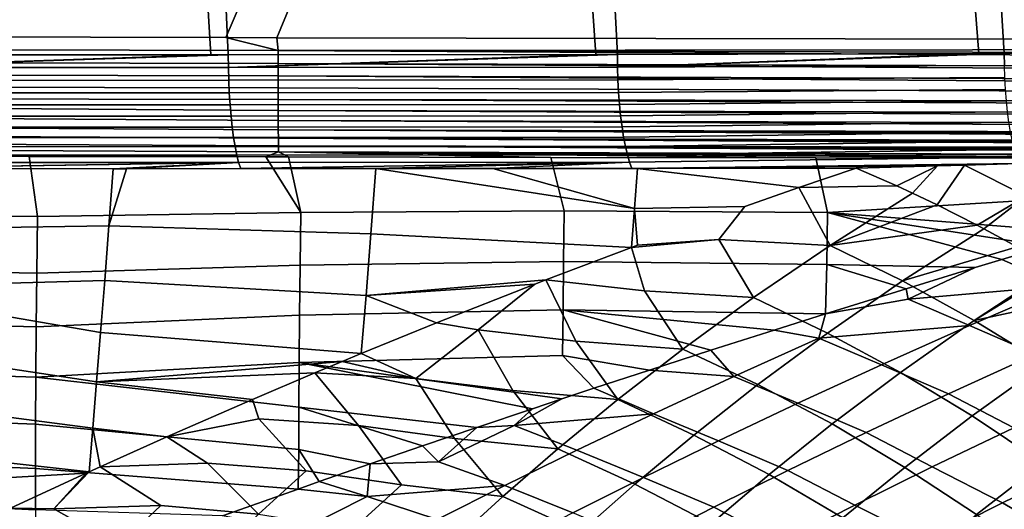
# Model space of a CAD drawing. Header units: metres. Extents: x -109 to 109, y -100 to 58.
# Tile 280 of 642: x -33.74 to -26.76, y -25.4 to -21.93. Entities that reach past the tile are written whole.
import ezdxf

# ---------------------------------------------------------------- set-up
doc = ezdxf.new("R2010")
doc.units = ezdxf.units.M
doc.layers.add('solid_21_062_100_XXX', color=7, linetype='CONTINUOUS')

msp = doc.modelspace()

# ---------------------------------------------------------------- linework, layer by layer
at = {"layer": 'solid_21_062_100_XXX'}
for points in [[(-28.172331, 1.125481, 23.476433), (-26.76173, -22.17318, 23.795977), (-24.243612, -22.165815, 24.419825), (-26.290125, 1.412115, 23.907579)], [(-28.766661, 1.03853, 23.348164), (-26.940786, -22.17363, 23.754232), (-26.76173, -22.17318, 23.795977), (-28.172331, 1.125481, 23.476433)], [(-30.709318, 0.766245, 22.955), (-29.503345, -22.178864, 23.194378), (-26.940786, -22.17363, 23.754232), (-28.766661, 1.03853, 23.348164)], [(-31.248734, 0.693858, 22.852877), (-29.654879, -22.179102, 23.163458), (-29.503345, -22.178864, 23.194378), (-30.709318, 0.766245, 22.955)], [(-33.262619, 0.435981, 22.498434), (-32.260571, -22.181927, 22.669519), (-29.654879, -22.179102, 23.163458), (-31.248734, 0.693858, 22.852877)], [(-33.734978, 0.378308, 22.421394), (-32.383881, -22.181999, 22.647903), (-32.260571, -22.181927, 22.669519), (-33.262619, 0.435981, 22.498434)], [(-35.830486, 0.135363, 22.10734), (-35.031403, -22.182148, 22.221777), (-32.383881, -22.181999, 22.647903), (-33.734978, 0.378308, 22.421394)], [(-23.175426, -0.972689, -20.220478), (-32.278339, -22.059999, -20.12933), (-46.667332, -22.023781, -19.985252), (-44.138027, -0.896292, -20.010578)], [(-23.175426, -0.972689, -20.220478), (-31.916618, -22.060759, -20.132952), (-32.278339, -22.059999, -20.12933)], [(-23.175426, -0.972689, -20.220478), (-17.148014, -22.086779, -20.280832), (-31.916618, -22.060759, -20.132952)], [(-46.667561, -22.117414, -19.980366), (-46.667332, -22.023781, -19.985252), (-32.278339, -22.059999, -20.12933), (-31.9079, -22.151989, -20.128405)], [(-31.9079, -22.151989, -20.128405), (-31.907949, -22.24227, -20.114548), (-46.667694, -22.210032, -19.965765), (-46.667561, -22.117414, -19.980366)], [(-31.9079, -22.151989, -20.128405), (-32.278339, -22.059999, -20.12933), (-31.916618, -22.060759, -20.132952)], [(-31.9079, -22.151989, -20.128405), (-31.916618, -22.060759, -20.132952), (-17.148014, -22.086779, -20.280832), (-17.148073, -22.137331, -20.279409)], [(-35.030758, -22.272858, 22.21723), (-32.383881, -22.181999, 22.647903), (-35.031403, -22.182148, 22.221777)], [(-35.030758, -22.272858, 22.21723), (-32.260571, -22.181927, 22.669519), (-32.383881, -22.181999, 22.647903)], [(-35.030758, -22.272858, 22.21723), (-32.259716, -22.27265, 22.665003), (-32.260571, -22.181927, 22.669519)], [(-32.259716, -22.27265, 22.665003), (-29.654879, -22.179102, 23.163458), (-32.260571, -22.181927, 22.669519)], [(-32.259716, -22.27265, 22.665003), (-29.503345, -22.178864, 23.194378), (-29.654879, -22.179102, 23.163458)], [(-32.259716, -22.27265, 22.665003), (-29.502274, -22.269815, 23.189882), (-29.503345, -22.178864, 23.194378)], [(-31.9079, -22.151989, -20.128405), (-17.148108, -22.237799, -20.268068), (-17.148081, -22.287395, -20.258186), (-31.907949, -22.24227, -20.114548)], [(-31.9079, -22.151989, -20.128405), (-17.148073, -22.137331, -20.279409), (-17.148104, -22.187725, -20.275152)], [(-31.9079, -22.151989, -20.128405), (-17.148104, -22.187725, -20.275152), (-17.148108, -22.237799, -20.268068)], [(-29.502274, -22.269815, 23.189882), (-26.940786, -22.17363, 23.754232), (-29.503345, -22.178864, 23.194378)], [(-29.502274, -22.269815, 23.189882), (-26.76173, -22.17318, 23.795977), (-26.940786, -22.17363, 23.754232)], [(-29.502274, -22.269815, 23.189882), (-26.760599, -22.258701, 23.792057), (-26.76173, -22.17318, 23.795977)], [(-26.760599, -22.258701, 23.792057), (-24.243612, -22.165815, 24.419825), (-26.76173, -22.17318, 23.795977)], [(-31.907949, -22.24227, -20.114548), (-31.907906, -22.330679, -20.091612), (-46.667721, -22.300627, -19.941608), (-46.667694, -22.210032, -19.965765)], [(-31.907949, -22.24227, -20.114548), (-17.148026, -22.336361, -20.245531), (-17.147942, -22.384537, -20.230148), (-31.907906, -22.330679, -20.091612)], [(-31.907949, -22.24227, -20.114548), (-17.148081, -22.287395, -20.258186), (-17.148026, -22.336361, -20.245531)], [(-31.907906, -22.330679, -20.091612), (-31.907766, -22.416309, -20.059834), (-46.667648, -22.388218, -19.908157), (-46.667721, -22.300627, -19.941608)], [(-35.030758, -22.272858, 22.21723), (-35.028805, -22.362635, 22.203671), (-32.25729, -22.362448, 22.651512), (-32.259716, -22.27265, 22.665003)], [(-32.259716, -22.27265, 22.665003), (-32.25729, -22.362448, 22.651512), (-29.499371, -22.359837, 23.176414), (-29.502274, -22.269815, 23.189882)], [(-29.499371, -22.359837, 23.176414), (-26.75762, -22.343451, 23.780245), (-26.760599, -22.258701, 23.792057), (-29.502274, -22.269815, 23.189882)], [(-31.907766, -22.416309, -20.059834), (-31.907534, -22.498278, -20.019541), (-46.667473, -22.471853, -19.865776), (-46.667648, -22.388218, -19.908157)], [(-35.028805, -22.362635, 22.203671), (-35.025539, -22.450575, 22.181229), (-32.253307, -22.450407, 22.629177), (-32.25729, -22.362448, 22.651512)], [(-32.25729, -22.362448, 22.651512), (-32.253307, -22.450407, 22.629177), (-29.494659, -22.448006, 23.154104), (-29.499371, -22.359837, 23.176414)], [(-31.907906, -22.330679, -20.091612), (-17.147829, -22.431772, -20.212082), (-17.14769, -22.477919, -20.191393), (-31.907766, -22.416309, -20.059834)], [(-31.907906, -22.330679, -20.091612), (-17.147942, -22.384537, -20.230148), (-17.147829, -22.431772, -20.212082)], [(-29.494659, -22.448006, 23.154104), (-26.752823, -22.426657, 23.760643), (-26.75762, -22.343451, 23.780245), (-29.499371, -22.359837, 23.176414)], [(-35.025539, -22.450575, 22.181229), (-35.020996, -22.535782, 22.150135), (-32.24781, -22.535631, 22.598223), (-32.253307, -22.450407, 22.629177)], [(-32.253307, -22.450407, 22.629177), (-32.24781, -22.535631, 22.598223), (-29.488188, -22.533419, 23.123177), (-29.494659, -22.448006, 23.154104)], [(-31.907534, -22.498278, -20.019541), (-31.907766, -22.416309, -20.059834), (-17.14769, -22.477919, -20.191393), (-17.147522, -22.522829, -20.168142)], [(-29.488188, -22.533419, 23.123177), (-26.746248, -22.50757, 23.733431), (-26.752823, -22.426657, 23.760643), (-29.494659, -22.448006, 23.154104)], [(-31.906801, -22.6479, -19.915154), (-46.667198, -22.550625, -19.814924), (-46.667473, -22.471853, -19.865776), (-31.907211, -22.575741, -19.971148)], [(-31.907211, -22.575741, -19.971148), (-46.667473, -22.471853, -19.865776), (-31.907534, -22.498278, -20.019541)], [(-35.020996, -22.535782, 22.150135), (-35.015224, -22.617388, 22.110703), (-32.240852, -22.617252, 22.558964), (-32.24781, -22.535631, 22.598223)], [(-32.24781, -22.535631, 22.598223), (-32.240852, -22.617252, 22.558964), (-29.480022, -22.6152, 23.083952), (-29.488188, -22.533419, 23.123177)], [(-31.907534, -22.498278, -20.019541), (-17.147329, -22.566364, -20.142408), (-17.147108, -22.608383, -20.114267), (-31.907211, -22.575741, -19.971148)], [(-31.907534, -22.498278, -20.019541), (-17.147522, -22.522829, -20.168142), (-17.147329, -22.566364, -20.142408)], [(-29.480022, -22.6152, 23.083952), (-26.737957, -22.585457, 23.698854), (-26.746248, -22.50757, 23.733431), (-29.488188, -22.533419, 23.123177)], [(-31.906309, -22.71401, -19.852133), (-46.666828, -22.62368, -19.756153), (-46.667198, -22.550625, -19.814924), (-31.906801, -22.6479, -19.915154)], [(-31.907211, -22.575741, -19.971148), (-17.146862, -22.648758, -20.083813), (-17.146591, -22.687355, -20.051138), (-31.906801, -22.6479, -19.915154)], [(-31.907211, -22.575741, -19.971148), (-17.147108, -22.608383, -20.114267), (-17.146862, -22.648758, -20.083813)], [(-29.470245, -22.692514, 23.036829), (-26.728025, -22.659613, 23.657225), (-26.737957, -22.585457, 23.698854), (-29.480022, -22.6152, 23.083952)], [(-31.905739, -22.773394, -19.782738), (-46.666367, -22.690224, -19.690102), (-46.666828, -22.62368, -19.756153), (-31.906309, -22.71401, -19.852133)], [(-35.015224, -22.617388, 22.110703), (-35.008286, -22.694563, 22.063335), (-32.23251, -22.694437, 22.511803), (-32.240852, -22.617252, 22.558964)], [(-32.240852, -22.617252, 22.558964), (-32.23251, -22.694437, 22.511803), (-29.470245, -22.692514, 23.036829), (-29.480022, -22.6152, 23.083952)], [(-31.906801, -22.6479, -19.915154), (-17.146297, -22.724058, -20.016348), (-17.832073, -22.74579, -19.985825), (-31.906309, -22.71401, -19.852133)], [(-31.906801, -22.6479, -19.915154), (-17.146591, -22.687355, -20.051138), (-17.146297, -22.724058, -20.016348)], [(-29.45896, -22.76457, 22.982292), (-26.716543, -22.729366, 23.608921), (-26.728025, -22.659613, 23.657225), (-29.470245, -22.692514, 23.036829)], [(-31.905096, -22.825439, -19.707684), (-46.665813, -22.749535, -19.617487), (-46.666367, -22.690224, -19.690102), (-31.905739, -22.773394, -19.782738)], [(-35.008286, -22.694563, 22.063335), (-35.00024, -22.76652, 22.008514), (-32.222862, -22.766403, 22.457218), (-32.23251, -22.694437, 22.511803)], [(-32.23251, -22.694437, 22.511803), (-32.222862, -22.766403, 22.457218), (-29.45896, -22.76457, 22.982292), (-29.470245, -22.692514, 23.036829)], [(-31.906309, -22.71401, -19.852133), (-19.218939, -22.788006, -19.920353), (-19.78393, -22.804464, -19.892181), (-31.905739, -22.773394, -19.782738)], [(-31.906309, -22.71401, -19.852133), (-19.150888, -22.785994, -19.923687), (-19.218939, -22.788006, -19.920353)], [(-31.906309, -22.71401, -19.852133), (-18.500269, -22.766436, -19.95492), (-19.150888, -22.785994, -19.923687)], [(-31.906309, -22.71401, -19.852133), (-18.183519, -22.756718, -19.969715), (-18.500269, -22.766436, -19.95492)], [(-31.906309, -22.71401, -19.852133), (-17.832073, -22.74579, -19.985825), (-18.183519, -22.756718, -19.969715)], [(-29.446276, -22.830629, 22.920898), (-26.703611, -22.794085, 23.55438), (-26.716543, -22.729366, 23.608921), (-29.45896, -22.76457, 22.982292)], [(-31.904387, -22.869608, -19.627739), (-46.665184, -22.800968, -19.539095), (-46.665813, -22.749535, -19.617487), (-31.905096, -22.825439, -19.707684)], [(-46.665184, -22.800968, -19.539095), (-31.904387, -22.869608, -19.627739), (-31.994329, -22.90509, -19.543228), (-46.664478, -22.843967, -19.455778)], [(-35.00024, -22.76652, 22.008514), (-34.99118, -22.832527, 21.9468), (-32.212013, -22.832415, 22.395765), (-32.222862, -22.766403, 22.457218)], [(-32.222862, -22.766403, 22.457218), (-32.212013, -22.832415, 22.395765), (-29.446276, -22.830629, 22.920898), (-29.45896, -22.76457, 22.982292)], [(-31.905739, -22.773394, -19.782738), (-20.992117, -22.838032, -19.828852), (-21.277016, -22.845598, -19.813272), (-31.905096, -22.825439, -19.707684)], [(-31.905739, -22.773394, -19.782738), (-20.397457, -22.8218, -19.860561), (-20.992117, -22.838032, -19.828852)], [(-31.905739, -22.773394, -19.782738), (-20.251099, -22.817717, -19.868204), (-20.397457, -22.8218, -19.860561)], [(-31.905739, -22.773394, -19.782738), (-19.78393, -22.804464, -19.892181), (-20.251099, -22.817717, -19.868204)], [(-29.432329, -22.890013, 22.853277), (-26.68935, -22.853186, 23.494093), (-26.703611, -22.794085, 23.55438), (-29.446276, -22.830629, 22.920898)], [(-46.664478, -22.843967, -19.455778), (-33.670349, -22.902489, -19.523769), (-35.485447, -22.899555, -19.502539)], [(-46.664478, -22.843967, -19.455778), (-31.994329, -22.90509, -19.543228), (-33.670349, -22.902489, -19.523769)], [(-34.99118, -22.832527, 21.9468), (-34.981194, -22.891911, 21.878819), (-32.200066, -22.891798, 22.328074), (-32.212013, -22.832415, 22.395765)], [(-32.212013, -22.832415, 22.395765), (-32.200066, -22.891798, 22.328074), (-29.432329, -22.890013, 22.853277), (-29.446276, -22.830629, 22.920898)], [(-31.904387, -22.869608, -19.627739), (-31.833559, -22.905334, -19.545088), (-31.994329, -22.90509, -19.543228)], [(-31.905096, -22.825439, -19.707684), (-22.698406, -22.881094, -19.731613), (-23.302431, -22.894894, -19.694843), (-31.904387, -22.869608, -19.627739)], [(-31.905096, -22.825439, -19.707684), (-22.294361, -22.871412, -19.755508), (-22.698406, -22.881094, -19.731613)], [(-31.905096, -22.825439, -19.707684), (-21.857203, -22.860561, -19.780745), (-22.294361, -22.871412, -19.755508)], [(-31.905096, -22.825439, -19.707684), (-21.277016, -22.845598, -19.813272), (-21.857203, -22.860561, -19.780745)], [(-31.904387, -22.869608, -19.627739), (-29.975281, -22.908089, -19.566509), (-31.833559, -22.905334, -19.545088)], [(-31.904387, -22.869608, -19.627739), (-28.096441, -22.910742, -19.588049), (-29.975281, -22.908089, -19.566509)], [(-31.904387, -22.869608, -19.627739), (-26.197021, -22.91329, -19.609726), (-28.096441, -22.910742, -19.588049)], [(-31.904387, -22.869608, -19.627739), (-24.29822, -22.915699, -19.631321), (-26.197021, -22.91329, -19.609726)], [(-31.904387, -22.869608, -19.627739), (-23.512255, -22.899487, -19.681768), (-24.29822, -22.915699, -19.631321)], [(-31.904387, -22.869608, -19.627739), (-23.302431, -22.894894, -19.694843), (-23.512255, -22.899487, -19.681768)], [(-29.417259, -22.942116, 22.780121), (-26.673887, -22.906132, 23.42861), (-26.68935, -22.853186, 23.494093), (-29.432329, -22.890013, 22.853277)], [(-33.670349, -22.902489, -19.523769), (-33.61314, -23.327654, -18.332485), (-35.478565, -23.307247, -18.34693), (-35.485447, -22.899555, -19.502539)], [(-34.981194, -22.891911, 21.878819), (-34.970383, -22.944069, 21.805262), (-32.187149, -22.943951, 22.254829), (-32.200066, -22.891798, 22.328074)], [(-34.970383, -22.944069, 21.805262), (-34.958271, -22.988186, 21.727057), (-32.187149, -22.943951, 22.254829)], [(-32.187149, -22.943951, 22.254829), (-34.958271, -22.988186, 21.727057), (-34.941277, -22.988192, 21.729567)], [(-32.187149, -22.943951, 22.254829), (-34.941277, -22.988192, 21.729567), (-33.075603, -22.988316, 22.022635)], [(-31.994329, -22.90509, -19.543228), (-31.746922, -23.299206, -18.45619), (-33.61314, -23.327654, -18.332485), (-33.670349, -22.902489, -19.523769)], [(-32.187149, -22.943951, 22.254829), (-33.075603, -22.988316, 22.022635), (-32.980724, -22.9883, 22.038465)], [(-32.187149, -22.943951, 22.254829), (-32.980724, -22.9883, 22.038465), (-32.172501, -22.988085, 22.176996)], [(-32.200066, -22.891798, 22.328074), (-32.187149, -22.943951, 22.254829), (-29.417259, -22.942116, 22.780121), (-29.432329, -22.890013, 22.853277)], [(-32.187149, -22.943951, 22.254829), (-32.172501, -22.988085, 22.176996), (-29.417259, -22.942116, 22.780121)], [(-29.417259, -22.942116, 22.780121), (-32.172501, -22.988085, 22.176996), (-31.214167, -22.987614, 22.349827)], [(-31.994329, -22.90509, -19.543228), (-31.833559, -22.905334, -19.545088), (-31.746922, -23.299206, -18.45619)], [(-29.975281, -22.908089, -19.566509), (-29.88072, -23.286615, -18.532055), (-31.746922, -23.299206, -18.45619), (-31.833559, -22.905334, -19.545088)], [(-29.417259, -22.942116, 22.780121), (-31.214167, -22.987614, 22.349827), (-30.385023, -22.987003, 22.506935)], [(-29.417259, -22.942116, 22.780121), (-30.385023, -22.987003, 22.506935), (-29.40036, -22.986044, 22.702681)], [(-28.096441, -22.910742, -19.588049), (-28.01461, -23.298765, -18.53738), (-29.88072, -23.286615, -18.532055), (-29.975281, -22.908089, -19.566509)], [(-26.673887, -22.906132, 23.42861), (-29.417259, -22.942116, 22.780121), (-29.40036, -22.986044, 22.702681), (-26.658035, -22.952049, 23.359064)], [(-27.042606, -22.963114, 23.251417), (-26.658035, -22.952049, 23.359064), (-29.40036, -22.986044, 22.702681)], [(-26.197021, -22.91329, -19.609726), (-26.146921, -23.185081, -18.885069), (-28.01461, -23.298765, -18.53738), (-28.096441, -22.910742, -19.588049)], [(-26.606319, -23.183985, 22.964493), (-26.658035, -22.952049, 23.359064), (-27.042606, -22.963114, 23.251417)], [(-34.974796, -23.420847, 20.815954), (-33.106506, -23.394213, 21.165054), (-33.075603, -22.988316, 22.022635), (-34.941277, -22.988192, 21.729567)], [(-32.980724, -22.9883, 22.038465), (-33.106506, -23.394213, 21.165054), (-31.249765, -23.448931, 21.365574), (-31.214167, -22.987614, 22.349827)], [(-32.980724, -22.9883, 22.038465), (-33.075603, -22.988316, 22.022635), (-33.106506, -23.394213, 21.165054)], [(-32.172501, -22.988085, 22.176996), (-32.980724, -22.9883, 22.038465), (-31.214167, -22.987614, 22.349827)], [(-31.214167, -22.987614, 22.349827), (-31.249765, -23.448931, 21.365574), (-29.402939, -23.547087, 21.494829), (-29.381674, -23.271156, 22.104404)], [(-30.385023, -22.987003, 22.506935), (-31.214167, -22.987614, 22.349827), (-29.381674, -23.271156, 22.104404)], [(-30.385023, -22.987003, 22.506935), (-29.381674, -23.271156, 22.104404), (-29.359812, -22.986, 22.710955)], [(-29.40036, -22.986044, 22.702681), (-30.385023, -22.987003, 22.506935), (-29.359812, -22.986, 22.710955)], [(-27.234201, -22.968536, 23.198149), (-27.042606, -22.963114, 23.251417), (-29.40036, -22.986044, 22.702681)], [(-27.234201, -22.968536, 23.198149), (-29.40036, -22.986044, 22.702681), (-29.359812, -22.986, 22.710955)], [(-29.359812, -22.986, 22.710955), (-29.381674, -23.271156, 22.104404), (-28.600676, -23.256622, 22.293566), (-28.216505, -23.122385, 22.661079)], [(-27.234201, -22.968536, 23.198149), (-29.359812, -22.986, 22.710955), (-27.810814, -22.983971, 23.039841)], [(-29.359812, -22.986, 22.710955), (-28.216505, -23.122385, 22.661079), (-27.810814, -22.983971, 23.039841)], [(-27.523266, -23.109974, 22.851355), (-27.810814, -22.983971, 23.039841), (-28.216505, -23.122385, 22.661079)], [(-27.523266, -23.109974, 22.851355), (-27.234201, -22.968536, 23.198149), (-27.810814, -22.983971, 23.039841)], [(-27.523266, -23.109974, 22.851355), (-27.410757, -23.16189, 22.778742), (-27.234201, -22.968536, 23.198149)], [(-27.237366, -23.244934, 22.668026), (-27.042606, -22.963114, 23.251417), (-27.234201, -22.968536, 23.198149), (-27.410757, -23.16189, 22.778742)], [(-27.237366, -23.244934, 22.668026), (-26.952938, -23.389196, 22.489561), (-26.606319, -23.183985, 22.964493), (-27.042606, -22.963114, 23.251417)], [(-27.99551, -23.532803, 21.880569), (-28.216505, -23.122385, 22.661079), (-28.600676, -23.256622, 22.293566), (-28.784527, -23.489159, 21.755594)], [(-27.99551, -23.532803, 21.880569), (-27.410757, -23.16189, 22.778742), (-27.523266, -23.109974, 22.851355), (-28.216505, -23.122385, 22.661079)], [(-27.99551, -23.532803, 21.880569), (-27.237366, -23.244934, 22.668026), (-27.410757, -23.16189, 22.778742)], [(-26.146921, -23.185081, -18.885069), (-26.15597, -23.446262, -18.167559), (-28.01461, -23.298765, -18.53738)], [(-26.952938, -23.389196, 22.489561), (-26.907377, -23.413242, 22.461342), (-26.606319, -23.183985, 22.964493)], [(-26.907377, -23.413242, 22.461342), (-26.670218, -23.542643, 22.316109), (-26.171431, -23.426727, 22.690964), (-26.606319, -23.183985, 22.964493)], [(-31.746922, -23.299206, -18.45619), (-31.751322, -23.672276, -17.37792), (-33.617851, -23.728912, -17.152699), (-33.61314, -23.327654, -18.332485)], [(-29.88072, -23.286615, -18.532055), (-29.88485, -23.645903, -17.507565), (-31.751322, -23.672276, -17.37792), (-31.746922, -23.299206, -18.45619)], [(-28.018585, -23.666946, -17.496449), (-29.88485, -23.645903, -17.507565), (-29.88072, -23.286615, -18.532055), (-28.01461, -23.298765, -18.53738)], [(-29.381674, -23.271156, 22.104404), (-29.402939, -23.547087, 21.494829), (-29.359922, -23.531158, 21.53883)], [(-28.784527, -23.489159, 21.755594), (-28.600676, -23.256622, 22.293566), (-29.381674, -23.271156, 22.104404), (-29.359922, -23.531158, 21.53883)], [(-26.96817, -23.689096, -17.46007), (-28.018585, -23.666946, -17.496449), (-28.01461, -23.298765, -18.53738), (-26.778349, -23.631739, -17.629492)], [(-26.464437, -23.537724, -17.904062), (-26.778349, -23.631739, -17.629492), (-28.01461, -23.298765, -18.53738)], [(-26.15597, -23.446262, -18.167559), (-26.464437, -23.537724, -17.904062), (-28.01461, -23.298765, -18.53738)], [(-27.99551, -23.532803, 21.880569), (-26.952938, -23.389196, 22.489561), (-27.237366, -23.244934, 22.668026)], [(-33.617851, -23.728912, -17.152699), (-35.48312, -23.693375, -17.200888), (-35.478565, -23.307247, -18.34693), (-33.61314, -23.327654, -18.332485)], [(-35.006618, -23.831631, 19.892981), (-33.136368, -23.781229, 20.299374), (-33.106506, -23.394213, 21.165054), (-34.974796, -23.420847, 20.815954)], [(-33.106506, -23.394213, 21.165054), (-33.136368, -23.781229, 20.299374), (-31.28319, -23.886042, 20.371269), (-31.249765, -23.448931, 21.365574)], [(-27.481819, -23.783783, 21.579832), (-26.907377, -23.413242, 22.461342), (-26.952938, -23.389196, 22.489561), (-27.99551, -23.532803, 21.880569)], [(-27.481819, -23.783783, 21.579832), (-26.670218, -23.542643, 22.316109), (-26.907377, -23.413242, 22.461342)], [(-31.249765, -23.448931, 21.365574), (-31.28319, -23.886042, 20.371269), (-30.010155, -23.776342, 20.857796), (-29.402939, -23.547087, 21.494829)], [(-28.784527, -23.489159, 21.755594), (-29.359922, -23.531158, 21.53883), (-29.402939, -23.547087, 21.494829)], [(-28.537449, -23.901918, 20.981346), (-28.784527, -23.489159, 21.755594), (-29.402939, -23.547087, 21.494829), (-29.310673, -23.85269, 20.849096)], [(-28.784527, -23.489159, 21.755594), (-28.537449, -23.901918, 20.981346), (-27.99551, -23.532803, 21.880569)], [(-29.310673, -23.85269, 20.849096), (-29.402939, -23.547087, 21.494829), (-30.010155, -23.776342, 20.857796)], [(-28.014313, -24.152712, 20.697191), (-27.481819, -23.783783, 21.579832), (-27.99551, -23.532803, 21.880569), (-28.537449, -23.901918, 20.981346)], [(-26.973988, -24.063349, 21.294764), (-26.409458, -23.693222, 22.159676), (-26.670218, -23.542643, 22.316109), (-27.481819, -23.783783, 21.579832)], [(-26.354364, -23.817213, -17.161264), (-26.778349, -23.631739, -17.629492), (-26.464437, -23.537724, -17.904062)], [(-29.88485, -23.645903, -17.507565), (-29.888268, -23.987743, -16.490078), (-31.7549, -24.026264, -16.307476), (-31.751322, -23.672276, -17.37792)], [(-28.028517, -24.016054, -16.464939), (-29.888268, -23.987743, -16.490078), (-29.88485, -23.645903, -17.507565), (-28.018585, -23.666946, -17.496449)], [(-26.354364, -23.817213, -17.161264), (-27.441666, -23.91217, -16.798216), (-26.96817, -23.689096, -17.46007), (-26.778349, -23.631739, -17.629492)], [(-33.621555, -24.107626, -15.982264), (-35.486713, -24.058487, -16.063683), (-35.48312, -23.693375, -17.200888), (-33.617851, -23.728912, -17.152699)], [(-31.751322, -23.672276, -17.37792), (-31.7549, -24.026264, -16.307476), (-33.621555, -24.107626, -15.982264), (-33.617851, -23.728912, -17.152699)], [(-27.457241, -23.838543, -17.011593), (-28.028517, -24.016054, -16.464939), (-28.018585, -23.666946, -17.496449)], [(-26.96817, -23.689096, -17.46007), (-27.457241, -23.838543, -17.011593), (-28.018585, -23.666946, -17.496449)], [(-27.441666, -23.91217, -16.798216), (-27.457241, -23.838543, -17.011593), (-26.96817, -23.689096, -17.46007)], [(-26.973988, -24.063349, 21.294764), (-26.389446, -23.705141, 22.147814), (-26.409458, -23.693222, 22.159676)], [(-26.973988, -24.063349, 21.294764), (-26.110859, -23.876556, 21.984819), (-26.389446, -23.705141, 22.147814)], [(-35.006618, -23.831631, 19.892981), (-33.165295, -24.149143, 19.426001), (-33.136368, -23.781229, 20.299374)], [(-33.136368, -23.781229, 20.299374), (-33.165295, -24.149143, 19.426001), (-31.317938, -24.297644, 19.369366), (-31.28319, -23.886042, 20.371269)], [(-31.28319, -23.886042, 20.371269), (-30.088293, -23.806433, 20.773563), (-30.010155, -23.776342, 20.857796)], [(-29.796881, -24.210478, 19.942678), (-30.010155, -23.776342, 20.857796), (-30.088293, -23.806433, 20.773563), (-30.489494, -24.129353, 19.941576)], [(-29.038464, -24.266518, 20.081881), (-29.310673, -23.85269, 20.849096), (-30.010155, -23.776342, 20.857796), (-29.796881, -24.210478, 19.942678)], [(-27.49748, -24.432072, 20.428572), (-26.973988, -24.063349, 21.294764), (-27.481819, -23.783783, 21.579832), (-28.014313, -24.152712, 20.697191)], [(-35.006618, -23.831631, 19.892981), (-35.037388, -24.220268, 18.961063), (-33.193298, -24.497725, 18.545374), (-33.165295, -24.149143, 19.426001)], [(-31.28319, -23.886042, 20.371269), (-30.786045, -24.081076, 19.996075), (-30.088293, -23.806433, 20.773563)], [(-30.489494, -24.129353, 19.941576), (-30.088293, -23.806433, 20.773563), (-30.786045, -24.081076, 19.996075)], [(-29.310673, -23.85269, 20.849096), (-29.038464, -24.266518, 20.081881), (-28.537449, -23.901918, 20.981346)], [(-27.441666, -23.91217, -16.798216), (-28.028517, -24.016054, -16.464939), (-27.457241, -23.838543, -17.011593)], [(-27.441666, -23.91217, -16.798216), (-26.354364, -23.817213, -17.161264), (-27.008373, -24.099602, -16.337194)], [(-26.354364, -23.817213, -17.161264), (-25.895338, -24.018402, -16.749819), (-26.541262, -24.302799, -15.934392), (-27.008373, -24.099602, -16.337194)], [(-31.28319, -23.886042, 20.371269), (-31.317938, -24.297644, 19.369366), (-30.786045, -24.081076, 19.996075)], [(-28.506706, -24.517309, 19.814207), (-28.014313, -24.152712, 20.697191), (-28.537449, -23.901918, 20.981346), (-29.038464, -24.266518, 20.081881)], [(-27.008373, -24.099602, -16.337194), (-28.074663, -24.188345, -15.952262), (-28.028517, -24.016054, -16.464939), (-27.441666, -23.91217, -16.798216)], [(-26.473351, -24.370764, 21.026115), (-25.91831, -24.001091, 21.874538), (-26.110859, -23.876556, 21.984819), (-26.973988, -24.063349, 21.294764)], [(-29.888268, -23.987743, -16.490078), (-29.890976, -24.312422, -15.479167), (-31.757658, -24.36149, -15.244411), (-31.7549, -24.026264, -16.307476)], [(-29.274763, -24.414604, -15.176328), (-29.890976, -24.312422, -15.479167), (-29.888268, -23.987743, -16.490078), (-28.840715, -24.274025, -15.641171)], [(-28.393198, -24.1311, -16.102047), (-28.840715, -24.274025, -15.641171), (-29.888268, -23.987743, -16.490078)], [(-28.028517, -24.016054, -16.464939), (-28.393198, -24.1311, -16.102047), (-29.888268, -23.987743, -16.490078)], [(-33.624249, -24.464195, -14.820666), (-35.489346, -24.402931, -14.934907), (-35.486713, -24.058487, -16.063683), (-33.621555, -24.107626, -15.982264)], [(-31.7549, -24.026264, -16.307476), (-31.757658, -24.36149, -15.244411), (-33.624249, -24.464195, -14.820666), (-33.621555, -24.107626, -15.982264)], [(-28.074663, -24.188345, -15.952262), (-28.393198, -24.1311, -16.102047), (-28.028517, -24.016054, -16.464939)], [(-26.988312, -24.739258, 20.176193), (-26.473351, -24.370764, 21.026115), (-26.973988, -24.063349, 21.294764), (-27.49748, -24.432072, 20.428572)], [(-30.931139, -24.473515, 19.025991), (-30.489494, -24.129353, 19.941576), (-30.786045, -24.081076, 19.996075), (-31.317938, -24.297644, 19.369366)], [(-30.489494, -24.129353, 19.941576), (-30.931139, -24.473515, 19.025991), (-30.244968, -24.560255, 19.036865)], [(-30.489494, -24.129353, 19.941576), (-30.244968, -24.560255, 19.036865), (-29.500441, -24.624138, 19.182751), (-29.796881, -24.210478, 19.942678)], [(-28.074663, -24.188345, -15.952262), (-28.676813, -24.459257, -15.093092), (-28.840715, -24.274025, -15.641171), (-28.393198, -24.1311, -16.102047)], [(-28.074663, -24.188345, -15.952262), (-27.008373, -24.099602, -16.337194), (-27.631479, -24.37747, -15.499092)], [(-27.008373, -24.099602, -16.337194), (-26.541262, -24.302799, -15.934392), (-27.156397, -24.582628, -15.105036), (-27.631479, -24.37747, -15.499092)], [(-33.165295, -24.149143, 19.426001), (-33.193298, -24.497725, 18.545374), (-31.453299, -24.353758, 19.204605), (-31.317938, -24.297644, 19.369366)], [(-29.796881, -24.210478, 19.942678), (-29.500441, -24.624138, 19.182751), (-29.038464, -24.266518, 20.081881)], [(-28.074663, -24.188345, -15.952262), (-27.631479, -24.37747, -15.499092), (-28.223835, -24.64995, -14.647958), (-28.676813, -24.459257, -15.093092)], [(-27.981733, -24.796665, 19.561865), (-27.49748, -24.432072, 20.428572), (-28.014313, -24.152712, 20.697191), (-28.506706, -24.517309, 19.814207)], [(-35.037388, -24.220268, 18.961063), (-35.067104, -24.586483, 18.020708), (-33.220375, -24.826754, 17.657927), (-33.193298, -24.497725, 18.545374)], [(-28.960836, -24.875105, 18.931444), (-28.506706, -24.517309, 19.814207), (-29.038464, -24.266518, 20.081881), (-29.500441, -24.624138, 19.182751)], [(-28.676813, -24.459257, -15.093092), (-29.274763, -24.414604, -15.176328), (-28.840715, -24.274025, -15.641171)], [(-29.669632, -24.544071, -14.737399), (-29.897766, -24.619604, -14.476249), (-31.757658, -24.36149, -15.244411), (-29.890976, -24.312422, -15.479167)], [(-30.931139, -24.473515, 19.025991), (-31.317938, -24.297644, 19.369366), (-31.453299, -24.353758, 19.204605)], [(-29.274763, -24.414604, -15.176328), (-29.669632, -24.544071, -14.737399), (-29.890976, -24.312422, -15.479167)], [(-26.541262, -24.302799, -15.934392), (-26.085222, -24.540211, -15.534225), (-26.694309, -24.822905, -14.710661), (-27.156397, -24.582628, -15.105036)], [(-33.625931, -24.799023, -13.667394), (-35.491016, -24.72706, -13.814157), (-35.489346, -24.402931, -14.934907), (-33.624249, -24.464195, -14.820666)], [(-31.757658, -24.36149, -15.244411), (-31.759594, -24.678268, -14.188276), (-33.624249, -24.464195, -14.820666)], [(-33.193298, -24.497725, 18.545374), (-31.645979, -24.434334, 18.966101), (-31.453299, -24.353758, 19.204605)], [(-30.500269, -24.821543, -13.758309), (-31.759594, -24.678268, -14.188276), (-31.757658, -24.36149, -15.244411), (-30.104263, -24.688423, -14.234894)], [(-29.897766, -24.619604, -14.476249), (-30.104263, -24.688423, -14.234894), (-31.757658, -24.36149, -15.244411)], [(-30.931139, -24.473515, 19.025991), (-31.453299, -24.353758, 19.204605), (-31.645979, -24.434334, 18.966101)], [(-28.676813, -24.459257, -15.093092), (-29.248295, -24.724043, -14.22165), (-29.669632, -24.544071, -14.737399), (-29.274763, -24.414604, -15.176328)], [(-27.631479, -24.37747, -15.499092), (-27.156397, -24.582628, -15.105036), (-27.740896, -24.856997, -14.262747), (-28.223835, -24.64995, -14.647958)], [(-26.488142, -25.073467, 19.94072), (-25.981226, -24.705221, 20.774591), (-26.473351, -24.370764, 21.026115), (-26.988312, -24.739258, 20.176193)], [(-31.760708, -24.976921, -13.138626), (-33.625931, -24.799023, -13.667394), (-33.624249, -24.464195, -14.820666), (-31.759594, -24.678268, -14.188276)], [(-33.193298, -24.497725, 18.545374), (-32.089951, -24.623119, 18.397459), (-31.645979, -24.434334, 18.966101)], [(-31.336784, -24.807045, 18.111519), (-31.645979, -24.434334, 18.966101), (-32.089951, -24.623119, 18.397459), (-32.043633, -24.761282, 18.041487)], [(-30.656666, -24.899958, 18.132084), (-30.931139, -24.473515, 19.025991), (-31.645979, -24.434334, 18.966101), (-31.336784, -24.807045, 18.111519)], [(-30.931139, -24.473515, 19.025991), (-30.656666, -24.899958, 18.132084), (-29.925167, -24.972548, 18.284437), (-30.244968, -24.560255, 19.036865)], [(-28.676813, -24.459257, -15.093092), (-28.223835, -24.64995, -14.647958), (-28.785629, -24.916161, -13.784734), (-29.248295, -24.724043, -14.22165)], [(-27.464926, -25.103851, 19.325516), (-26.988312, -24.739258, 20.176193), (-27.49748, -24.432072, 20.428572), (-27.981733, -24.796665, 19.561865)], [(-33.193298, -24.497725, 18.545374), (-33.220375, -24.826754, 17.657927), (-32.694889, -24.887417, 17.57411), (-32.089951, -24.623119, 18.397459)], [(-30.244968, -24.560255, 19.036865), (-29.925167, -24.972548, 18.284437), (-29.500441, -24.624138, 19.182751)], [(-29.248295, -24.724043, -14.22165), (-30.235645, -24.807741, -13.823866), (-29.897766, -24.619604, -14.476249), (-29.669632, -24.544071, -14.737399)], [(-28.428532, -25.154657, 18.695192), (-27.981733, -24.796665, 19.561865), (-28.506706, -24.517309, 19.814207), (-28.960836, -24.875105, 18.931444)], [(-35.067104, -24.586483, 18.020708), (-35.095764, -24.929998, 17.072424), (-33.247097, -25.135847, 16.764456), (-33.220375, -24.826754, 17.657927)], [(-32.043633, -24.761282, 18.041487), (-32.089951, -24.623119, 18.397459), (-32.694889, -24.887417, 17.57411)], [(-30.235645, -24.807741, -13.823866), (-30.104263, -24.688423, -14.234894), (-29.897766, -24.619604, -14.476249)], [(-29.37845, -25.223856, 18.04937), (-28.960836, -24.875105, 18.931444), (-29.500441, -24.624138, 19.182751), (-29.925167, -24.972548, 18.284437)], [(-27.156397, -24.582628, -15.105036), (-26.694309, -24.822905, -14.710661), (-27.272697, -25.100018, -13.874164), (-27.740896, -24.856997, -14.262747)], [(-31.255802, -25.079916, -12.793337), (-31.760708, -24.976921, -13.138626), (-31.759594, -24.678268, -14.188276), (-30.883938, -24.952042, -13.277864)], [(-30.500269, -24.821543, -13.758309), (-30.883938, -24.952042, -13.277864), (-31.759594, -24.678268, -14.188276)], [(-30.235645, -24.807741, -13.823866), (-30.500269, -24.821543, -13.758309), (-30.104263, -24.688423, -14.234894)], [(-28.223835, -24.64995, -14.647958), (-27.740896, -24.856997, -14.262747), (-28.294956, -25.125002, -13.408472), (-28.785629, -24.916161, -13.784734)], [(-33.626606, -25.112507, -12.521931), (-35.491726, -25.031229, -12.701024), (-35.491016, -24.72706, -13.814157), (-33.625931, -24.799023, -13.667394)], [(-31.708036, -25.128187, 17.198477), (-32.043633, -24.761282, 18.041487), (-32.694889, -24.887417, 17.57411), (-32.407619, -25.074955, 17.118845)], [(-32.043633, -24.761282, 18.041487), (-31.708036, -25.128187, 17.198477), (-31.033615, -25.22772, 17.228674), (-31.336784, -24.807045, 18.111519)], [(-30.235645, -24.807741, -13.823866), (-29.248295, -24.724043, -14.22165), (-29.789337, -24.98185, -13.338826)], [(-29.248295, -24.724043, -14.22165), (-28.785629, -24.916161, -13.784734), (-29.317101, -25.175228, -12.910311), (-29.789337, -24.98185, -13.338826)], [(-26.95764, -25.438057, 19.105783), (-26.488142, -25.073467, 19.94072), (-26.988312, -24.739258, 20.176193), (-27.464926, -25.103851, 19.325516)], [(-31.764673, -25.25721, -12.096887), (-33.626606, -25.112507, -12.521931), (-33.625931, -24.799023, -13.667394), (-31.760708, -24.976921, -13.138626)], [(-33.220375, -24.826754, 17.657927), (-33.247097, -25.135847, 16.764456), (-33.167919, -25.099804, 16.88439)], [(-33.220375, -24.826754, 17.657927), (-33.167919, -25.099804, 16.88439), (-32.694889, -24.887417, 17.57411)], [(-31.336784, -24.807045, 18.111519), (-31.033615, -25.22772, 17.228674), (-30.314346, -25.309721, 17.38732), (-30.656666, -24.899958, 18.132084)], [(-30.771729, -25.063869, -12.897479), (-30.883938, -24.952042, -13.277864), (-30.500269, -24.821543, -13.758309)], [(-30.771729, -25.063869, -12.897479), (-30.500269, -24.821543, -13.758309), (-30.235645, -24.807741, -13.823866)], [(-30.235645, -24.807741, -13.823866), (-29.789337, -24.98185, -13.338826), (-30.300228, -25.231911, -12.445436), (-30.771729, -25.063869, -12.897479)], [(-27.904922, -25.462055, 18.474617), (-27.464926, -25.103851, 19.325516), (-27.981733, -24.796665, 19.561865), (-28.428532, -25.154657, 18.695192)], [(-26.205605, -25.078293, -14.374125), (-26.773998, -25.355627, -13.552797), (-27.272697, -25.100018, -13.874164), (-26.694309, -24.822905, -14.710661)], [(-32.407619, -25.074955, 17.118845), (-32.694889, -24.887417, 17.57411), (-33.167919, -25.099804, 16.88439)], [(-30.656666, -24.899958, 18.132084), (-30.314346, -25.309721, 17.38732), (-29.925167, -24.972548, 18.284437)], [(-28.839569, -25.503788, 17.82901), (-28.428532, -25.154657, 18.695192), (-28.960836, -24.875105, 18.931444), (-29.37845, -25.223856, 18.04937)], [(-27.740896, -24.856997, -14.262747), (-27.272697, -25.100018, -13.874164), (-27.82058, -25.370617, -13.025688), (-28.294956, -25.125002, -13.408472)], [(-35.095764, -24.929998, 17.072424), (-35.123375, -25.25054, 16.116718), (-33.266636, -25.144764, 16.734644), (-33.247097, -25.135847, 16.764456)], [(-31.615841, -25.20508, -12.304805), (-31.764673, -25.25721, -12.096887), (-31.760708, -24.976921, -13.138626)], [(-31.255802, -25.079916, -12.793337), (-31.615841, -25.20508, -12.304805), (-31.760708, -24.976921, -13.138626)], [(-30.771729, -25.063869, -12.897479), (-31.255802, -25.079916, -12.793337), (-30.883938, -24.952042, -13.277864)], [(-29.761208, -25.561525, 17.168358), (-29.37845, -25.223856, 18.04937), (-29.925167, -24.972548, 18.284437), (-30.314346, -25.309721, 17.38732)], [(-28.785629, -24.916161, -13.784734), (-28.294956, -25.125002, -13.408472), (-28.818817, -25.385756, -12.543102), (-29.317101, -25.175228, -12.910311)], [(-33.626278, -25.405052, -11.383762), (-35.491482, -25.315788, -11.595105), (-35.491726, -25.031229, -12.701024), (-33.626606, -25.112507, -12.521931)], [(-29.789337, -24.98185, -13.338826), (-29.317101, -25.175228, -12.910311), (-29.818548, -25.426382, -12.025497), (-30.300228, -25.231911, -12.445436)], [(-32.301891, -25.447277, -11.314677), (-33.626278, -25.405052, -11.383762), (-33.626606, -25.112507, -12.521931), (-31.764673, -25.25721, -12.096887)], [(-32.73914, -25.37426, 16.197886), (-33.167919, -25.099804, 16.88439), (-33.247097, -25.135847, 16.764456), (-33.495586, -25.396677, 15.927909)], [(-32.046406, -25.435343, 16.287132), (-32.407619, -25.074955, 17.118845), (-33.167919, -25.099804, 16.88439), (-32.73914, -25.37426, 16.197886)], [(-32.407619, -25.074955, 17.118845), (-32.046406, -25.435343, 16.287132), (-31.708036, -25.128187, 17.198477)], [(-31.276159, -25.311272, -11.960484), (-31.615841, -25.20508, -12.304805), (-31.255802, -25.079916, -12.793337)], [(-30.300228, -25.231911, -12.445436), (-31.276159, -25.311272, -11.960484), (-31.255802, -25.079916, -12.793337), (-30.771729, -25.063869, -12.897479)], [(-27.391388, -25.796495, 18.270298), (-26.95764, -25.438057, 19.105783), (-27.464926, -25.103851, 19.325516), (-27.904922, -25.462055, 18.474617)], [(-26.773998, -25.355627, -13.552797), (-27.312464, -25.626493, -12.719654), (-27.82058, -25.370617, -13.025688), (-27.272697, -25.100018, -13.874164)], [(-26.461214, -25.798405, 18.903246), (-25.998287, -25.433819, 19.722769), (-26.488142, -25.073467, 19.94072), (-26.95764, -25.438057, 19.105783)], [(-25.723217, -25.36277, -14.052114), (-26.282148, -25.640348, -13.245663), (-26.773998, -25.355627, -13.552797), (-26.205605, -25.078293, -14.374125)], [(-35.123375, -25.25054, 16.116718), (-33.803989, -25.393419, 15.878933), (-33.266636, -25.144764, 16.734644)], [(-33.495586, -25.396677, 15.927909), (-33.266636, -25.144764, 16.734644), (-33.803989, -25.393419, 15.878933)], [(-33.495586, -25.396677, 15.927909), (-33.247097, -25.135847, 16.764456), (-33.266636, -25.144764, 16.734644)], [(-32.046406, -25.435343, 16.287132), (-31.377367, -25.541851, 16.32692), (-31.033615, -25.22772, 17.228674), (-31.708036, -25.128187, 17.198477)], [(-29.317101, -25.175228, -12.910311), (-28.818817, -25.385756, -12.543102), (-29.312782, -25.638464, -11.667445), (-29.818548, -25.426382, -12.025497)], [(-28.30994, -25.811607, 17.623938), (-27.904922, -25.462055, 18.474617), (-28.428532, -25.154657, 18.695192), (-28.839569, -25.503788, 17.82901)], [(-28.294956, -25.125002, -13.408472), (-27.82058, -25.370617, -13.025688), (-28.338209, -25.633785, -12.166129), (-28.818817, -25.385756, -12.543102)], [(-31.276159, -25.311272, -11.960484), (-31.749205, -25.549179, -11.013658), (-32.301891, -25.447277, -11.314677), (-31.764673, -25.25721, -12.096887)], [(-31.276159, -25.311272, -11.960484), (-31.764673, -25.25721, -12.096887), (-31.615841, -25.20508, -12.304805)], [(-31.377367, -25.541851, 16.32692), (-30.669586, -25.633823, 16.491705), (-30.314346, -25.309721, 17.38732), (-31.033615, -25.22772, 17.228674)], [(-31.276159, -25.311272, -11.960484), (-30.300228, -25.231911, -12.445436), (-30.781263, -25.473503, -11.542216)], [(-30.300228, -25.231911, -12.445436), (-29.818548, -25.426382, -12.025497), (-30.29027, -25.668875, -11.131024), (-30.781263, -25.473503, -11.542216)], [(-29.216459, -25.842009, 16.963682), (-28.839569, -25.503788, 17.82901), (-29.37845, -25.223856, 18.04937), (-29.761208, -25.561525, 17.168358)], [(-33.624939, -25.677055, -10.252376), (-35.49028, -25.581089, -10.495994), (-35.491482, -25.315788, -11.595105), (-33.626278, -25.405052, -11.383762)], [(-31.276159, -25.311272, -11.960484), (-30.781263, -25.473503, -11.542216), (-31.232681, -25.705898, -10.629906), (-31.749205, -25.549179, -11.013658)], [(-30.110672, -25.886255, 16.28871), (-29.761208, -25.561525, 17.168358), (-30.314346, -25.309721, 17.38732), (-30.669586, -25.633823, 16.491705)], [(-33.039562, -25.657841, 15.278827), (-33.495586, -25.396677, 15.927909), (-33.803989, -25.393419, 15.878933), (-33.791588, -25.676155, 14.973763)], [(-33.495586, -25.396677, 15.927909), (-33.039562, -25.657841, 15.278827), (-32.73914, -25.37426, 16.197886)], [(-33.039562, -25.657841, 15.278827), (-32.35331, -25.727066, 15.377718), (-32.046406, -25.435343, 16.287132), (-32.73914, -25.37426, 16.197886)], [(-28.818817, -25.385756, -12.543102), (-28.338209, -25.633785, -12.166129), (-28.825891, -25.888708, -11.296302), (-29.312782, -25.638464, -11.667445)], [(-27.312464, -25.626493, -12.719654), (-27.821241, -25.889977, -11.875572), (-28.338209, -25.633785, -12.166129), (-27.82058, -25.370617, -13.025688)], [(-26.282148, -25.640348, -13.245663), (-26.811731, -25.911514, -12.427518), (-27.312464, -25.626493, -12.719654), (-26.773998, -25.355627, -13.552797)]]:
    msp.add_3dface(points, dxfattribs=at)

doc.saveas('drawing.dxf')
